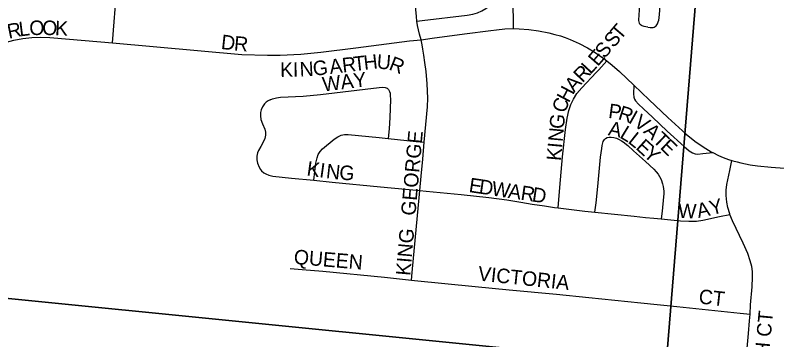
# Model space of a CAD drawing. Extents: x 1410790 to 1770854, y 448063 to 770588.
# Drawn here: x 1527145 to 1529770, y 646042 to 647161 of the extents above; entities that cross this region are included whole.
import ezdxf

# ---------------------------------------------------------------- set-up
doc = ezdxf.new("R2010")
doc.units = 0
for name, color, linetype in [('GM_X_City_Street', 7, 'Continuous'), ('GM_X_City_Street_Text', 7, 'Continuous'), ('GM_X_Section', 7, 'Continuous')]:
    doc.layers.add(name, color=color, linetype=linetype)

msp = doc.modelspace()

# ---------------------------------------------------------------- linework, layer by layer
at = {"layer": 'GM_X_City_Street'}
for points in [[(1527480.5, 647065), (1527569.8, 648196.9)], [(1528530.1, 647140.2), (1528547.6, 647142.2), (1528703.6, 647160.6), (1528723, 647164.3), (1528738.6, 647169.1), (1528753.7, 647175.8), (1528767.8, 647184.1), (1528783, 647196.2), (1528793.5, 647207.8), (1528803.4, 647223), (1528810.4, 647237.3), (1528816.6, 647256), (1528820.4, 647275.3), (1528822.4, 647298.2), (1528823.1, 647367.2), (1528823.3, 647452.7), (1528824.9, 647571.1), (1528826.1, 647597.3), (1528828.6, 647613.5), (1528831.7, 647624), (1528836.4, 647630.8), (1528842.7, 647635.5), (1528850.2, 647639.7), (1528867.9, 647648.3)], [(1528862.8, 647114.6), (1528861.9, 647220.1), (1528861.1, 647289.2), (1528861, 647393.8), (1528862.8, 647498.4), (1528867.9, 647648.3)], [(1529326.2, 647119.3), (1529318.6, 647120.3), (1529313.4, 647121.4), (1529309.5, 647122.6), (1529306.7, 647123.6), (1529303.9, 647125.2), (1529301, 647127.4), (1529298.7, 647130.2), (1529297, 647133.6), (1529295.9, 647138), (1529295.3, 647142.5), (1529295, 647149.5), (1529295.5, 647156.5), (1529297.3, 647183.6), (1529299, 647208.3), (1529309.2, 647333.3)], [(1529326.2, 647119.3), (1529334.3, 647118.7), (1529339.3, 647118.5), (1529344.1, 647118.7), (1529347.3, 647119.5), (1529350.7, 647121.4), (1529353.9, 647124.1), (1529356.4, 647126.9), (1529358.9, 647130.7), (1529360.6, 647134.1), (1529361.8, 647137.9), (1529363.1, 647144), (1529364.3, 647151), (1529366.7, 647176.7), (1529368.5, 647198), (1529377.6, 647328.7)], [(1528530.1, 647140.2), (1528527.9, 647155.7), (1528524.5, 647192), (1528523.6, 647225.1), (1528524.9, 647261.4), (1528526.9, 647286.8)], [(1528544, 647076.3), (1528538.6, 647095.5), (1528535.3, 647110), (1528532.4, 647124.6), (1528530.1, 647140.2)], [(1528544, 647076.3), (1528582.9, 647081.6), (1528693.6, 647096.4), (1528784.8, 647108.1), (1528804.4, 647110.3), (1528832.6, 647113.2), (1528862.8, 647114.6)], [(1528862.8, 647114.6), (1528882, 647113.4), (1528915.3, 647111.5), (1528948.5, 647107.1), (1528984.6, 647100), (1529005.5, 647094.5), (1529024.2, 647089.1), (1529041.2, 647083.3), (1529058, 647077), (1529088.6, 647063.4), (1529118.2, 647047.8), (1529143.9, 647032.2), (1529174, 647011.1), (1529184.2, 647003.1)], [(1526810, 646923.3), (1527053.7, 647043.5), (1527082, 647056.2), (1527111.2, 647066.6), (1527141.2, 647074.7), (1527171.7, 647080.4), (1527202.5, 647083.8), (1527233.5, 647084.8), (1527264.5, 647083.4), (1527386.3, 647073), (1527480.5, 647065)], [(1527480.5, 647065), (1527926.5, 647025), (1528015.5, 647022.4), (1528058.1, 647023), (1528130, 647026.7), (1528198.5, 647033.2), (1528319, 647047.9), (1528504.7, 647072), (1528544, 647076.3)], [(1528555.4, 646723.2), (1528566, 646845), (1528567.1, 646874.5), (1528564.9, 646923.8), (1528561.4, 646966.3), (1528557.6, 646997.6), (1528554.2, 647023), (1528550.7, 647043.1), (1528547.7, 647058.6), (1528544, 647076.3)], [(1529017.1, 646496.6), (1529022.9, 646566.5), (1529032.2, 646672.5), (1529042.2, 646767.1), (1529047.3, 646806.2), (1529053.1, 646831.7), (1529060.1, 646853.5), (1529069.2, 646871.1), (1529081.5, 646890.4), (1529098, 646910.7), (1529147.8, 646963), (1529156.6, 646972.8), (1529184.2, 647003.1)], [(1529184.2, 647003.1), (1529202.8, 646988.4), (1529227.6, 646966.2), (1529277.1, 646919.3)], [(1528024.1, 646869.4), (1528032, 646872.6), (1528045.6, 646876.4), (1528059.3, 646878.1), (1528138.1, 646881.5), (1528197.1, 646886.9), (1528399.4, 646911.9), (1528411.8, 646912.4), (1528420.6, 646911.1), (1528427, 646908.8), (1528432.2, 646904.1), (1528435.9, 646898), (1528437.4, 646891.9), (1528437.8, 646884.4), (1528438.6, 646870.3), (1528436.7, 646808.1), (1528433.7, 646768.9), (1528431.2, 646735.6)], [(1529277.1, 646919.3), (1529276.9, 646890.1), (1529278, 646878.6), (1529279.7, 646871.4), (1529282.9, 646866), (1529293.7, 646853.8), (1529310.3, 646838), (1529341.8, 646809.1), (1529392.4, 646761.6), (1529450.4, 646707.9), (1529468.4, 646693.5), (1529479.7, 646686.9), (1529488.8, 646683.5), (1529498.5, 646682.3), (1529515.1, 646683.7), (1529549.7, 646687.2)], [(1529277.1, 646919.3), (1529330.2, 646869.1), (1529394.6, 646808.4), (1529457.3, 646751.2), (1529487.4, 646726.8), (1529516.3, 646706.5), (1529543.8, 646690.1), (1529549.7, 646687.2)], [(1528024.1, 646869.4), (1528016.9, 646865.5), (1528010.9, 646861.4), (1528004.5, 646855.3), (1527997.5, 646845.4), (1527992.7, 646834.3), (1527990.8, 646825.5), (1527990.4, 646813.4), (1527992.3, 646801.4), (1527997.6, 646786.7), (1528005.3, 646768.1), (1528007.9, 646757.7), (1528008.2, 646746.8), (1528006, 646736.1), (1527999.2, 646720.3), (1527992.5, 646708.3), (1527984.1, 646694.8), (1527980.7, 646686.6), (1527978.3, 646674.7), (1527977.8, 646662.5), (1527979.9, 646650.7), (1527985.9, 646636.5), (1527991.2, 646629.2), (1527994.8, 646624.8), (1528002.8, 646617.7), (1528009.6, 646613.7), (1528019.7, 646609.2), (1528032.8, 646606.5), (1528097.9, 646599.6), (1528174.5, 646591.8)], [(1528174.5, 646591.8), (1528178.1, 646621.9), (1528181.6, 646650.9), (1528185.6, 646669.5), (1528189.9, 646680.9), (1528196.3, 646691.1), (1528204.6, 646700.1), (1528244.6, 646733.4), (1528257.5, 646742.1), (1528268.6, 646747), (1528280.3, 646749.3), (1528292.5, 646749.2), (1528400, 646738.7), (1528431.2, 646735.6)], [(1529143.3, 646481.6), (1529147.5, 646514.5), (1529153.4, 646570), (1529162.9, 646671.3), (1529166.8, 646701.6), (1529168.4, 646711.8), (1529170.3, 646720.7), (1529171.8, 646725.2), (1529173.8, 646729), (1529176, 646732.8), (1529180.2, 646736.1), (1529186, 646739), (1529192.4, 646740.4), (1529199.9, 646740.7), (1529208.5, 646739.5), (1529217.7, 646736.6), (1529227.2, 646732.5), (1529234.5, 646728.3), (1529241.3, 646724.1), (1529256.5, 646711.6), (1529275.8, 646693.7), (1529317.4, 646656.3), (1529346.5, 646629.7), (1529354.7, 646620.9), (1529361.6, 646612.4), (1529366.5, 646604.3), (1529371.9, 646594.1), (1529376.8, 646580), (1529378.9, 646570.5), (1529380.7, 646554.2), (1529380.8, 646544.9), (1529380.1, 646534.4), (1529374.8, 646485.5), (1529371.9, 646458.5)], [(1528431.2, 646735.6), (1528527.1, 646726), (1528555.4, 646723.2)], [(1528540.1, 646556.5), (1528544.7, 646606.1), (1528550.4, 646664.9), (1528555.4, 646723.2)], [(1529549.7, 646687.2), (1529569.4, 646677.3), (1529585.4, 646670.3), (1529603.3, 646664), (1529615.6, 646660.1)], [(1529608.9, 646474.1), (1529607.9, 646476.4), (1529601.3, 646497.9), (1529597.6, 646516.7), (1529595.4, 646539), (1529595.6, 646558.1), (1529597.8, 646577.1), (1529608.1, 646625.2), (1529615.6, 646660.1)], [(1529615.6, 646660.1), (1529619, 646659.1), (1529633.1, 646655.2), (1529646.8, 646651.5), (1529662, 646648.3), (1529678.6, 646645.2), (1529703.3, 646642), (1529751, 646637.4), (1529842.6, 646630.1), (1529960.4, 646618.9), (1530016.7, 646613.5)], [(1528174.5, 646591.8), (1528238.2, 646585.2), (1528404.9, 646569), (1528540.1, 646556.5)], [(1528510.7, 646247.5), (1528513.2, 646273.8), (1528521.5, 646360.7), (1528537.6, 646530.9), (1528540.1, 646556.5)], [(1528540.1, 646556.5), (1528561.8, 646554.5), (1528682.8, 646543.3), (1528777.4, 646532.2), (1528839.4, 646525), (1528888.1, 646516.8), (1528926.8, 646509.9), (1528969.7, 646503.4), (1529004.6, 646498.2), (1529017.1, 646496.6)], [(1529017.1, 646496.6), (1529108.4, 646485.2), (1529143.3, 646481.6)], [(1529143.3, 646481.6), (1529278.2, 646467.9), (1529317.4, 646463.9), (1529346.8, 646461.1), (1529371.9, 646458.5)], [(1529371.9, 646458.5), (1529438, 646451.6), (1529467.1, 646450.4), (1529492.9, 646451.4), (1529515.2, 646454.4), (1529572.9, 646466.6), (1529608.9, 646474.1)], [(1529677.9, 646130.9), (1529679.9, 646162.6), (1529684.9, 646224.6), (1529687, 646257.7), (1529686.2, 646277.9), (1529683.8, 646294.5), (1529679, 646314), (1529670.2, 646339.1), (1529654.5, 646375.6), (1529617.7, 646452.5), (1529608.9, 646474.1)], [(1528093.4, 646288.1), (1528134, 646284.9), (1528205.6, 646278.5), (1528417.6, 646257.5), (1528510.7, 646247.5)], [(1528510.7, 646247.5), (1528521.8, 646246.3), (1528730.7, 646225.5), (1528848.2, 646214.6), (1529011.3, 646199), (1529122.1, 646187.6), (1529301.5, 646169.2), (1529425.5, 646156.9), (1529643.9, 646134.4), (1529677.9, 646130.9)], [(1529635.9, 645649.7), (1529641.4, 645708.5), (1529643.4, 645731.4), (1529657.1, 645888.1), (1529673.1, 646064.4), (1529676.5, 646107), (1529677.9, 646130.9)]]:
    msp.add_lwpolyline(points, dxfattribs=at)
at = {"layer": 'GM_X_Section'}
for points in [[(1529818.7, 651249.1), (1529389.2, 645957.9), (1524163.6, 646480.2), (1524666.4, 651730.2)], [(1535136.5, 650861.1), (1534609.1, 645459.7), (1529389.2, 645957.9), (1529818.7, 651249.1)], [(1529389.2, 645957.9), (1528881.3, 640647.9), (1523663.4, 641153), (1524163.6, 646480.2)]]:
    msp.add_lwpolyline(points, close=True, dxfattribs=at)

# ---------------------------------------------------------------- texts
at = {"layer": 'GM_X_City_Street_Text'}
for s, rotation, p in [('R', 11.7623, (1527123.4, 647079.3)), ('L', 7.369, (1527161.1, 647087.2)), ('O', 1.5957, (1527194.7, 647091.6)), ('O', 358.5573, (1527238, 647092.8)), ('K', 357.2014, (1527281.7, 647091.7)), ('T', 49.5481, (1529230.6, 647072.4)), ('S', 49.5304, (1529207.8, 647045.6)), ('D', 353.4945, (1527853, 647044.5)), ('R', 354.9443, (1527898.1, 647039.3)), ('S', 49.495, (1529176.3, 647008.8)), ('H', 6.642, (1528349, 646971.7)), ('U', 355.4714, (1528390.2, 646976.8)), ('E', 48.9995, (1529152.9, 646981.8)), ('I', 1.0492, (1528102.9, 646948.6)), ('N', 3.0884, (1528126.9, 646949)), ('G', 6.3236, (1528173.9, 646951.6)), ('A', 6.6245, (1528231, 646958)), ('R', 6.6266, (1528274.7, 646963.1)), ('T', 6.5997, (1528314, 646967.7)), ('R', 338.4647, (1528430.2, 646974.2)), ('K', 1.0492, (1528058.9, 646947.8)), ('R', 46.6915, (1529100.4, 646925.6)), ('L', 47.1578, (1529127.8, 646954.7)), ('WAY', 6.9142, (1528207.1, 646897.4)), ('A', 49.0917, (1529071.9, 646892.7)), ('H', 62.0471, (1529053, 646856.3)), ('C', 71.7839, (1529041.5, 646820.8)), ('P', 352.4649, (1529187.7, 646807)), ('R', 342.1027, (1529220.3, 646803)), ('G', 84.4068, (1529035.9, 646766.8)), ('I', 330.5696, (1529255.6, 646791.9)), ('V', 324.9641, (1529273.6, 646781.7)), ('A', 348.4029, (1529186.8, 646747.6)), ('N', 84.8798, (1529032, 646723.1)), ('L', 328.7434, (1529225.7, 646740.4)), ('A', 316.5766, (1529308.2, 646757.7)), ('T', 316.1494, (1529340, 646727.5)), ('GEORGE', 84.8978, (1528524.5, 646468.3)), ('L', 321.4554, (1529254.4, 646723.1)), ('I', 84.8712, (1529030, 646701.2)), ('E', 317.7539, (1529281.3, 646701.7)), ('Y', 317.5822, (1529307.3, 646678.1)), ('E', 316.1494, (1529365.4, 646703.1)), ('K', 84.8788, (1529026.1, 646657.3)), ('K', 351.9302, (1528148, 646608.8)), ('I', 351.9696, (1528191.6, 646602.6)), ('N', 353.6831, (1528215, 646599.4)), ('G', 356.1307, (1528261.1, 646594.3)), ('E', 351.526, (1528706.9, 646551.6)), ('D', 351.5098, (1528741.7, 646546.4)), ('W', 351.5092, (1528785.2, 646539.9)), ('A', 351.522, (1528841.8, 646531.5)), ('R', 351.5179, (1528885.3, 646525)), ('D', 351.5854, (1528924.5, 646519.2)), ('Y', 14.026, (1529544.8, 646471.2)), ('W', 357.8643, (1529429.3, 646462.6)), ('A', 11.9562, (1529499.8, 646461.6)), ('KING', 85.101, (1528506.9, 646261.5)), ('QUEEN', 355.1355, (1528104.2, 646303.9)), ('VICTORIA', 353.9913, (1528738.5, 646246.7)), ('CT', 353.6631, (1529499.3, 646167.5)), ('ELIZABETH CT', 84.7513, (1529714.6, 645669.5))]:
    msp.add_text(s, height=50, rotation=rotation, dxfattribs=at).set_placement(p)

doc.saveas('drawing.dxf')
